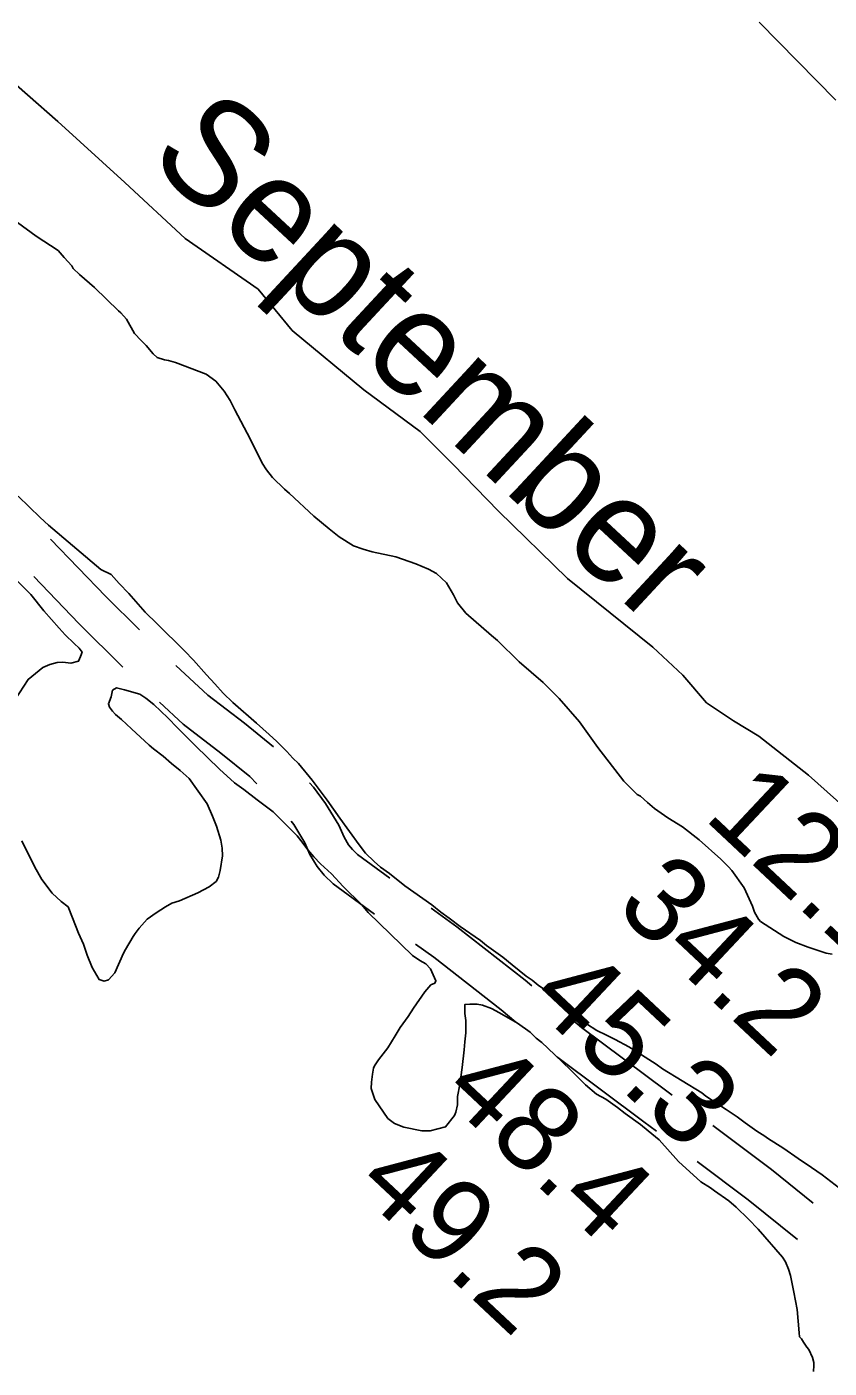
# Model space of a CAD drawing. Extents: x 3146026 to 3183936, y 897894 to 923344.
# Drawn here: x 3172319 to 3172950, y 911149 to 912205 of the extents above; entities that cross this region are included whole.
import ezdxf

# ---------------------------------------------------------------- set-up
doc = ezdxf.new("R2010")
doc.units = 0
for name, color, linetype in [('V-RIVR-EDGE', 7, 'Continuous'), ('V-RIVR-IDEN', 7, 'Continuous'), ('V-RIVR-RANG', 7, 'Continuous'), ('V-ROAD-CNTR', 7, 'Continuous'), ('V-SITE-VEGE', 7, 'Continuous')]:
    doc.layers.add(name, color=color, linetype=linetype)

msp = doc.modelspace()

# ---------------------------------------------------------------- linework, layer by layer
at = {"layer": 'V-RIVR-EDGE'}
for points in [[(3172955.3, 912146.9), (3172895, 912208.4)], [(3172271.4, 912193.1), (3172343.4, 912130.2), (3172396, 912082.1), (3172443.5, 912038), (3172500.9, 911998.2), (3172527.8, 911965.6), (3172584, 911919), (3172628.3, 911886.4), (3172654.4, 911860.2), (3172690.1, 911823.6), (3172744.3, 911770.7), (3172811.5, 911716.6), (3172834.9, 911694.7), (3172853.5, 911672.9), (3172874.9, 911658.6), (3172894.7, 911646.6), (3172933.8, 911616), (3172963.1, 911589.7)]]:
    msp.add_lwpolyline(points, dxfattribs=at)
at = {"layer": 'V-ROAD-CNTR'}
for points in [[(3172407.7, 911730.2), (3172381.2, 911756.4), (3172337.7, 911801.6)], [(3172394.6, 911701), (3172359.8, 911735.3), (3172324.4, 911772.2)], [(3172513, 911638.3), (3172490.1, 911656.7), (3172461.3, 911678.9), (3172436.3, 911702.3)], [(3172500, 911609.2), (3172494.3, 911614.8), (3172471.5, 911633.2), (3172441.9, 911656), (3172423.4, 911673.3)], [(3172604.6, 911534.9), (3172579.1, 911553.6), (3172575.1, 911557.5), (3172572.1, 911561.2), (3172568.5, 911567.2), (3172564.4, 911576.6), (3172553.8, 911593.7), (3172544.5, 911606.6), (3172541.3, 911610)], [(3172592.4, 911506.7), (3172559.8, 911530.5), (3172552.8, 911537.2), (3172547.4, 911544.1), (3172541.7, 911553.5), (3172537.7, 911562.7), (3172528.9, 911577), (3172526.9, 911579.7)], [(3172716.1, 911450.3), (3172710.9, 911454.6), (3172657.2, 911496.6), (3172637, 911511.4)], [(3172703.6, 911421.6), (3172692, 911431.3), (3172639.1, 911472.7), (3172624.7, 911483.1)], [(3172826.5, 911364.2), (3172822.3, 911367.3), (3172755.3, 911417.4), (3172746.8, 911424.6)], [(3172814.2, 911335.9), (3172804.4, 911343.3), (3172736.7, 911393.9), (3172734.2, 911395.9)], [(3172937.6, 911279.1), (3172904.7, 911305.6), (3172858.5, 911340.2)], [(3172925.2, 911250.6), (3172886.3, 911281.9), (3172846.2, 911311.9)]]:
    msp.add_lwpolyline(points, dxfattribs=at)
at = {"layer": 'V-SITE-VEGE'}
for points in [[(3172300.9, 912058.6), (3172326.4, 912039.9), (3172343.6, 912028.6), (3172348.3, 912023.1), (3172354.3, 912016.5), (3172355.4, 912014.6), (3172360.3, 912009.7), (3172364.4, 912006.4), (3172372.3, 911999.6), (3172391.2, 911981.3), (3172392.9, 911979.5), (3172397.3, 911974.7), (3172403.7, 911963.5), (3172408.8, 911957.9), (3172412.8, 911953.9), (3172418.3, 911947.5), (3172421.4, 911944.5), (3172427.3, 911942.6), (3172430.4, 911942.2), (3172435.9, 911940.6), (3172460.1, 911931.3), (3172467.6, 911925.8), (3172474.2, 911918), (3172478.9, 911910.6), (3172482.5, 911903.2), (3172494.6, 911880.6), (3172504, 911861.4), (3172507.6, 911856), (3172512.2, 911850.1), (3172521.6, 911840.8), (3172525.6, 911837.6), (3172544.7, 911819.7), (3172556.9, 911809.6), (3172564.7, 911803.3), (3172576, 911796.3), (3172583.5, 911793.6), (3172590.5, 911791.7), (3172609.2, 911787.8), (3172624.9, 911782.3), (3172635, 911778.1), (3172641.3, 911774.6), (3172649.1, 911767.2), (3172654.6, 911757.8), (3172657.8, 911751.5), (3172664.4, 911743.3), (3172684.4, 911725.8), (3172689.1, 911721.9), (3172706.3, 911705.1), (3172725.1, 911688.8), (3172737.6, 911676.3), (3172753.6, 911657.9), (3172768.1, 911637.7), (3172788.5, 911611.1), (3172799, 911600.6), (3172801.8, 911599.4), (3172807.3, 911594.4), (3172812.7, 911589.7), (3172823.3, 911582.3), (3172834.6, 911575.3), (3172847.9, 911565.1), (3172864.8, 911549.9), (3172871, 911543.7), (3172873.4, 911540.9), (3172883.2, 911527.3), (3172889.8, 911512.8), (3172891.4, 911508.2), (3172894.5, 911502.7), (3172896.1, 911500.7), (3172914.5, 911489.1), (3172923.9, 911484.4), (3172933.6, 911480.5), (3172947.7, 911475.8), (3172952.4, 911475.1)], [(3172499.7, 911656.7), (3172480.9, 911673.1), (3172473.5, 911680.5), (3172466.8, 911687.9), (3172460.2, 911694.9), (3172450, 911706.3), (3172442.9, 911713.7), (3172421.4, 911735.1), (3172412, 911744.1), (3172399.1, 911758.9), (3172391.7, 911766.7), (3172385.4, 911773.7), (3172377.2, 911777.6), (3172336.1, 911812.7), (3172329.5, 911818.6), (3172312.2, 911835.3)], [(3172310.8, 911769.3), (3172322.1, 911758), (3172332.3, 911745.1), (3172344.5, 911731.5), (3172349.2, 911726.4), (3172356.2, 911719.4), (3172360.1, 911715.9), (3172362.5, 911712.7), (3172361.3, 911709.2), (3172359.7, 911705.7), (3172353.5, 911704.1), (3172347.2, 911704.9), (3172342.9, 911704.5), (3172337.1, 911702.9), (3172331.6, 911700.6), (3172319.9, 911691.2), (3172309.8, 911675.5)], [(3172432.9, 911625), (3172426.3, 911630.8), (3172418.5, 911636.7), (3172415.3, 911639.4), (3172401.2, 911652.3), (3172393.4, 911659.7), (3172388.7, 911663.6), (3172386.4, 911666.3), (3172384, 911669.4), (3172383.2, 911672.1), (3172385.2, 911677.6), (3172386.3, 911682.7), (3172389.5, 911684.7), (3172395.7, 911683.1), (3172407.8, 911679.6), (3172412.5, 911676.5), (3172418.8, 911671.4), (3172429.8, 911660.9), (3172437.6, 911653.1), (3172451.7, 911639.1), (3172470.5, 911620.7), (3172482.2, 911609.8), (3172489.6, 911604.7), (3172500.2, 911596.6), (3172512.7, 911587.2), (3172531.5, 911568.1), (3172534.6, 911564.6), (3172540.1, 911557.2), (3172544.8, 911551.7), (3172549.9, 911546.2), (3172558.5, 911538.4), (3172567.9, 911528.3), (3172582.4, 911513.9), (3172587.5, 911508), (3172622.3, 911474.1), (3172628.2, 911470.2), (3172632.8, 911467.5), (3172636.4, 911463.6), (3172640.7, 911454.2), (3172639.9, 911452.2), (3172636.8, 911451.1), (3172632.1, 911445.6), (3172623.1, 911432.7), (3172618.9, 911426), (3172612.6, 911417.4), (3172608.7, 911410.8), (3172602.9, 911401.4), (3172595.5, 911392), (3172592.4, 911387.3), (3172591.6, 911385.4), (3172590.8, 911380.7), (3172590, 911374.4), (3172589.7, 911369.3), (3172592.8, 911360.7), (3172603, 911345.9), (3172608.1, 911342), (3172615.5, 911338.9), (3172629.6, 911336.2), (3172636.2, 911336.2), (3172648.3, 911339.4), (3172655.3, 911348.3), (3172656.5, 911350.7), (3172657.7, 911356.6), (3172657.6, 911363.2), (3172659.6, 911372.6), (3172661.5, 911385.9), (3172663, 911399.9), (3172663.4, 911406.2), (3172664.2, 911413.2), (3172664.2, 911423), (3172663.4, 911428.5), (3172663.4, 911435.5), (3172667.3, 911435.9), (3172673.1, 911435.9), (3172677.4, 911435.1), (3172684.5, 911432.4), (3172690.7, 911428.9), (3172704.8, 911420.7), (3172715, 911413.7), (3172719.7, 911409), (3172724, 911405.5), (3172728.7, 911401.2), (3172746.3, 911384.4), (3172758.4, 911372.4), (3172767, 911365), (3172774.5, 911361.1), (3172783.5, 911354.4), (3172789.7, 911349.8), (3172801.8, 911341.2), (3172807.7, 911336.1), (3172816.3, 911329.1), (3172831.6, 911311.9), (3172849.2, 911295.9), (3172856.6, 911291.3), (3172859.8, 911288.9), (3172871.1, 911281.1), (3172877, 911276.1), (3172886.7, 911266.7), (3172894.2, 911258.9), (3172913.4, 911236.7), (3172915.7, 911233.2)], [(3172958.2, 911291.1), (3172944.5, 911301.6), (3172936.3, 911307.4), (3172925.7, 911314.4), (3172914.4, 911322.2), (3172901.5, 911330.4), (3172899.5, 911332), (3172893.3, 911335.9), (3172883.9, 911342.5), (3172877.6, 911347.2), (3172869, 911353), (3172853, 911363.5), (3172849.9, 911365.9), (3172819, 911385), (3172813.9, 911388.5), (3172802.5, 911395.9), (3172792.4, 911402.1), (3172781.8, 911408), (3172774.8, 911411.5), (3172767.3, 911415), (3172759.1, 911420.4), (3172756, 911423.5), (3172752.5, 911426.7), (3172748.6, 911430.6), (3172742.3, 911436), (3172732.5, 911443), (3172721.2, 911450.8), (3172716.5, 911454.7), (3172711.8, 911457.8), (3172700.8, 911466.8), (3172693.4, 911472.7), (3172680.5, 911482), (3172675.8, 911485.9), (3172659.8, 911496.8), (3172651.1, 911503.4), (3172644.5, 911508.1), (3172637.5, 911514), (3172616.3, 911528.8), (3172604.2, 911538.5), (3172597.2, 911543.6), (3172592.1, 911547.9), (3172585.4, 911554.5), (3172580.3, 911561.1), (3172565.1, 911582.2), (3172555.3, 911596.3), (3172543.5, 911611.9), (3172532.6, 911625.1), (3172528.3, 911629.4), (3172523.6, 911634.5), (3172515.7, 911642.3), (3172509.5, 911647.8), (3172499.7, 911656.7)], [(3172315.1, 911564.2), (3172325.3, 911543.5), (3172330.7, 911533.8), (3172339, 911523.2), (3172346, 911516.6), (3172351.5, 911512.3), (3172355, 911503.7), (3172359.7, 911491.6), (3172363.6, 911483), (3172366.4, 911474.4), (3172370.3, 911464.7), (3172375.8, 911455.3), (3172379.7, 911453.8), (3172383.2, 911454.9), (3172388.3, 911460.4), (3172394.9, 911476), (3172396.5, 911478.8), (3172402.7, 911489), (3172404.3, 911491.3), (3172407.4, 911495.6), (3172413.6, 911502.6), (3172420.6, 911507.7), (3172428.1, 911512.4), (3172433.1, 911515.2), (3172439, 911517.1), (3172453.4, 911523.4), (3172462.4, 911528.1), (3172467.9, 911532.4), (3172469.8, 911535.6), (3172471, 911541), (3172472.9, 911552.4), (3172472.5, 911558.6), (3172471.7, 911564.9), (3172468.2, 911575.8), (3172465, 911583.6), (3172460.7, 911593.4), (3172446.6, 911613.3), (3172439.6, 911619.5), (3172432.9, 911625)], [(3172915.7, 911233.2), (3172918.1, 911227.3), (3172919.6, 911222.2), (3172922.4, 911209.3), (3172924.8, 911195.7), (3172926.4, 911177.3), (3172926.8, 911174.2), (3172928.3, 911172.6), (3172929.9, 911169.9), (3172932.6, 911166), (3172934.2, 911164), (3172936.9, 911157.8), (3172938.1, 911153.9), (3172938.1, 911151.5), (3172937.7, 911146.9)]]:
    msp.add_lwpolyline(points, dxfattribs=at)

# ---------------------------------------------------------------- texts
at = {"layer": 'V-RIVR-IDEN'}
msp.add_text('September', height=83, rotation=317.1211, dxfattribs=at).set_placement((3172412.6, 912100.5))
at = {"layer": 'V-RIVR-RANG'}
for s, p in [('12.1', (3172850.5, 911582.3)), ('34.2', (3172780.5, 911510.8)), ('45.3', (3172712.3, 911437.7)), ('48.4', (3172644, 911364.6)), ('49.2', (3172575.8, 911291.5))]:
    msp.add_text(s, height=67, rotation=316.8183, dxfattribs=at).set_placement(p)

doc.saveas('drawing.dxf')
